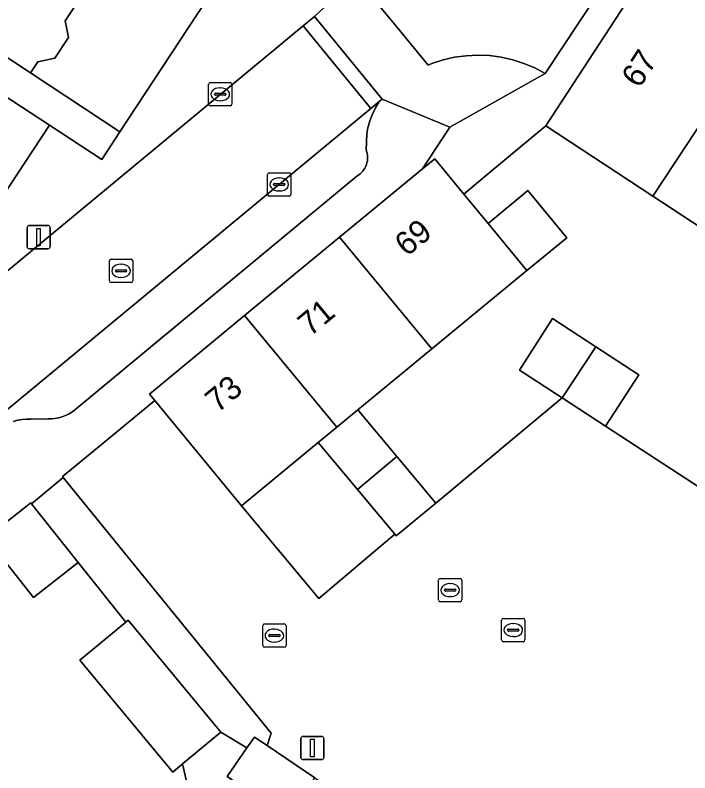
# Model space of a CAD drawing. Extents: x 159279 to 160377, y 384531 to 385888.
# Drawn here: x 159530.52 to 159559.43, y 385108.51 to 385140.99 of the extents above; entities that cross this region are included whole.
import ezdxf

# ---------------------------------------------------------------- set-up
doc = ezdxf.new("R2010")
doc.units = 0
for name, color, linetype in [('IMGEO_Erf', 7, 'Continuous'), ('IMGEO_Hek', 7, 'Continuous'), ('IMGEO_Kolk', 7, 'Continuous'), ('IMGEO_Lichtmast', 7, 'Continuous'), ('IMGEO_Muur', 7, 'Continuous'), ('IMGEO_Pand', 7, 'Continuous'), ('IMGEO_Pand_nummerreeks', 7, 'Continuous'), ('IMGEO_Parkeervlak_open', 7, 'Continuous'), ('IMGEO_Rijbaan_lokaal_open', 7, 'Continuous'), ('IMGEO_Rioolput', 7, 'Continuous'), ('IMGEO_Voetpad_open', 7, 'Continuous')]:
    doc.layers.add(name, color=color, linetype=linetype)

msp = doc.modelspace()

# ---------------------------------------------------------------- linework, layer by layer
at = {"layer": 'IMGEO_Erf'}
for points in [[(159534.007, 385142.77), (159532.669, 385140.74), (159532.814, 385140.036), (159532.224, 385139.141), (159531.493, 385138.991), (159531.179, 385138.516), (159535.013, 385135.989), (159573.94, 385195.196)], [(159555.415, 385141.808), (159553.225, 385138.493), (159549.148, 385136.186), (159547.97, 385134.396), (159548.501, 385134.834), (159549.745, 385133.323), (159550.732, 385134.142), (159553.263, 385136.243), (159558.284, 385143.967)], [(159562.482, 385130.181), (159557.849, 385133.227), (159553.263, 385136.243), (159550.732, 385134.142), (159549.745, 385133.323), (159550.79, 385132.055), (159552.484, 385133.47), (159554.16, 385131.451), (159552.449, 385130.04), (159548.373, 385126.68), (159545.198, 385124.064), (159546.87, 385122.064), (159548.542, 385120.063), (159553.961, 385124.582), (159552.134, 385125.771), (159553.551, 385127.987), (159555.399, 385126.777), (159557.246, 385125.567), (159555.815, 385123.374), (159560.206, 385120.511)], [(159560.206, 385120.511), (159555.815, 385123.374), (159553.961, 385124.582), (159548.542, 385120.063), (159546.841, 385118.672), (159546.787, 385118.736), (159543.539, 385115.984), (159540.221, 385119.961), (159536.5, 385124.478), (159534.056, 385122.447), (159532.547, 385121.206), (159532.576, 385121.17), (159541.494, 385110.217), (159541.312, 385109.686), (159543.361, 385108.3), (159545.941, 385106.555), (159548.52, 385104.81), (159551.1, 385103.065), (159553.68, 385101.321), (159556.259, 385099.576), (159558.839, 385097.831), (159561.419, 385096.086)]]:
    msp.add_lwpolyline(points, dxfattribs=at)
for points in [[(159545.183, 385120.653), (159543.5, 385122.664), (159540.221, 385119.961), (159543.539, 385115.984), (159546.787, 385118.736)], [(159546.804, 385101.034), (159537.877, 385108.087), (159537.695, 385108.891), (159537.274, 385108.543), (159533.299, 385113.344), (159535.261, 385114.967), (159533.216, 385117.531), (159531.308, 385116.022), (159529.284, 385118.582), (159523.004, 385113.291), (159526.979, 385108.475), (159530.953, 385103.659), (159534.926, 385098.843), (159538.9, 385094.026), (159542.874, 385089.21), (159546.848, 385084.394), (159550.822, 385079.578), (159554.796, 385074.761), (159558.769, 385069.945), (159562.743, 385065.129), (159566.717, 385060.312), (159570.691, 385055.496), (159580.752, 385063.798), (159587.133, 385072.965)]]:
    msp.add_lwpolyline(points, close=True, dxfattribs=at)
at = {"layer": 'IMGEO_Hek'}
for points in [[(159548.542, 385120.063), (159553.961, 385124.582)], [(159555.815, 385123.374), (159560.206, 385120.511)], [(159532.576, 385121.17), (159541.494, 385110.217), (159541.312, 385109.686)], [(159540.221, 385119.961), (159543.539, 385115.984), (159546.787, 385118.736)]]:
    msp.add_lwpolyline(points, dxfattribs=at)
at = {"layer": 'IMGEO_Kolk'}
for p, q in [((159538.81, 385137.171), (159538.81, 385138.023)), ((159538.885, 385138.097), (159539.737, 385138.097)), ((159539.811, 385138.023), (159539.811, 385137.171)), ((159539.298, 385137.877), (159539.323, 385137.877)), ((159539.069, 385137.591), (159539.069, 385137.603)), ((159539.507, 385137.554), (159539.109, 385137.554)), ((159539.112, 385137.64), (159539.51, 385137.64)), ((159539.553, 385137.603), (159539.553, 385137.591)), ((159539.737, 385137.097), (159538.885, 385137.097)), ((159539.321, 385137.317), (159539.296, 385137.317)), ((159541.336, 385133.309), (159541.336, 385134.161)), ((159541.411, 385134.235), (159542.263, 385134.235)), ((159542.337, 385134.161), (159542.337, 385133.309)), ((159541.824, 385134.015), (159541.849, 385134.015)), ((159541.595, 385133.729), (159541.595, 385133.741)), ((159542.033, 385133.692), (159541.635, 385133.692)), ((159541.638, 385133.778), (159542.036, 385133.778)), ((159542.079, 385133.741), (159542.079, 385133.729)), ((159542.263, 385133.235), (159541.411, 385133.235)), ((159541.847, 385133.455), (159541.822, 385133.455)), ((159541.127, 385113.965), (159541.127, 385114.817)), ((159541.202, 385114.891), (159542.054, 385114.891)), ((159541.615, 385114.671), (159541.64, 385114.671)), ((159542.128, 385114.817), (159542.128, 385113.965)), ((159541.386, 385114.385), (159541.386, 385114.397)), ((159541.824, 385114.348), (159541.426, 385114.348)), ((159541.429, 385114.434), (159541.827, 385114.434)), ((159541.87, 385114.397), (159541.87, 385114.385)), ((159541.638, 385114.111), (159541.613, 385114.111)), ((159542.054, 385113.891), (159541.202, 385113.891))]:
    msp.add_line(p, q, dxfattribs=at)
for points in [[(159538.81, 385137.171), (159538.81, 385138.023)], [(159538.885, 385138.097), (159539.737, 385138.097)], [(159539.811, 385138.023), (159539.811, 385137.171)], [(159539.737, 385137.097), (159538.885, 385137.097)], [(159541.336, 385133.309), (159541.336, 385134.161)], [(159541.411, 385134.235), (159542.263, 385134.235)], [(159542.337, 385134.161), (159542.337, 385133.309)], [(159542.263, 385133.235), (159541.411, 385133.235)], [(159541.127, 385113.965), (159541.127, 385114.817)], [(159541.202, 385114.891), (159542.054, 385114.891)], [(159542.128, 385114.817), (159542.128, 385113.965)], [(159542.054, 385113.891), (159541.202, 385113.891)]]:
    msp.add_lwpolyline(points, dxfattribs=at)
for centre, radius, start, end in [((159538.887, 385138.021), 0.0765, 91.552, 178.448), ((159538.887, 385138.021), 0.0765, 91.552, 178.448), ((159539.735, 385138.021), 0.0765, 1.552, 88.448), ((159539.735, 385138.021), 0.0765, 1.552, 88.448), ((159539.109, 385137.6), 0.0403, 85.8775, 175.7526), ((159539.106, 385137.59), 0.0366, 178.938, 274.7102), ((159539.51, 385137.597), 0.043, 264.8664, 352.4533), ((159539.514, 385137.602), 0.0386, 1.7309, 96.639), ((159538.887, 385137.173), 0.0765, 181.552, 268.448), ((159538.887, 385137.173), 0.0765, 181.552, 268.448), ((159539.735, 385137.173), 0.0765, 271.552, 358.448), ((159539.735, 385137.173), 0.0765, 271.552, 358.448), ((159541.413, 385134.159), 0.0765, 91.552, 178.448), ((159541.413, 385134.159), 0.0765, 91.552, 178.448), ((159542.261, 385134.159), 0.0765, 1.552, 88.448), ((159542.261, 385134.159), 0.0765, 1.552, 88.448), ((159541.635, 385133.738), 0.0403, 85.8775, 175.7526), ((159541.632, 385133.728), 0.0366, 178.938, 274.7102), ((159542.036, 385133.735), 0.043, 264.8664, 352.4533), ((159542.04, 385133.74), 0.0386, 1.7309, 96.639), ((159541.413, 385133.311), 0.0765, 181.552, 268.448), ((159541.413, 385133.311), 0.0765, 181.552, 268.448), ((159542.261, 385133.311), 0.0765, 271.552, 358.448), ((159542.261, 385133.311), 0.0765, 271.552, 358.448), ((159541.204, 385114.815), 0.0765, 91.552, 178.448), ((159541.204, 385114.815), 0.0765, 91.552, 178.448), ((159542.052, 385114.815), 0.0765, 1.552, 88.448), ((159542.052, 385114.815), 0.0765, 1.552, 88.448), ((159541.426, 385114.394), 0.0403, 85.8775, 175.7526), ((159541.423, 385114.384), 0.0366, 178.938, 274.7102), ((159541.827, 385114.391), 0.043, 264.8664, 352.4533), ((159541.831, 385114.396), 0.0386, 1.7309, 96.639), ((159541.204, 385113.967), 0.0765, 181.552, 268.448), ((159541.204, 385113.967), 0.0765, 181.552, 268.448), ((159542.052, 385113.967), 0.0765, 271.552, 358.448), ((159542.052, 385113.967), 0.0765, 271.552, 358.448)]:
    msp.add_arc(centre, radius, start, end, dxfattribs=at)
for centre, major_axis, ratio, start_param, end_param in [((159539.297, 385137.597), (-0.387, 0.002), 0.722429, 4.712389, 7.853982), ((159539.322, 385137.597), (-0.39, 0.002), 0.717154, 1.570796, 4.712389), ((159541.823, 385133.735), (-0.387, 0.002), 0.722429, 4.712389, 7.853982), ((159541.848, 385133.735), (-0.39, 0.002), 0.717154, 1.570796, 4.712389), ((159541.614, 385114.391), (-0.387, 0.002), 0.722429, 4.712389, 7.853982), ((159541.639, 385114.391), (-0.39, 0.002), 0.717154, 1.570796, 4.712389)]:
    msp.add_ellipse(centre, major_axis=major_axis, ratio=ratio, start_param=start_param, end_param=end_param, dxfattribs=at)
at = {"layer": 'IMGEO_Lichtmast'}
for p, q in [((159531.03, 385131.074), (159531.03, 385131.874)), ((159531.03, 385131.874), (159531.03, 385131.074)), ((159531.13, 385131.974), (159531.92, 385131.974)), ((159531.92, 385131.974), (159531.13, 385131.974)), ((159532.02, 385131.874), (159532.02, 385131.074)), ((159532.02, 385131.074), (159532.02, 385131.874)), ((159531.92, 385130.974), (159531.13, 385130.974)), ((159531.13, 385130.974), (159531.92, 385130.974)), ((159542.759, 385109.174), (159542.759, 385109.974)), ((159542.759, 385109.974), (159542.759, 385109.174)), ((159542.859, 385110.074), (159543.649, 385110.074)), ((159543.649, 385110.074), (159542.859, 385110.074)), ((159543.749, 385109.974), (159543.749, 385109.174)), ((159543.749, 385109.174), (159543.749, 385109.974)), ((159543.649, 385109.074), (159542.859, 385109.074)), ((159542.859, 385109.074), (159543.649, 385109.074))]:
    msp.add_line(p, q, dxfattribs=at)
for points in [[(159531.45, 385131.849), (159531.6, 385131.849), (159531.6, 385131.099), (159531.45, 385131.099), (159531.45, 385131.849)], [(159543.179, 385109.949), (159543.329, 385109.949), (159543.329, 385109.199), (159543.179, 385109.199), (159543.179, 385109.949)]]:
    msp.add_lwpolyline(points, dxfattribs=at)
for centre, start, end in [((159531.13, 385131.874), 90, 180), ((159531.13, 385131.874), 90, 180), ((159531.92, 385131.874), 0, 90), ((159531.92, 385131.874), 360, 90), ((159531.13, 385131.074), 180, 270), ((159531.13, 385131.074), 180, 270), ((159531.92, 385131.074), 270, 0), ((159531.92, 385131.074), 270, 0), ((159542.859, 385109.974), 90, 180), ((159542.859, 385109.974), 90, 180), ((159543.649, 385109.974), 0, 90), ((159543.649, 385109.974), 360, 90), ((159542.859, 385109.174), 180, 270), ((159542.859, 385109.174), 180, 270), ((159543.649, 385109.174), 270, 0), ((159543.649, 385109.174), 270, 0)]:
    msp.add_arc(centre, 0.1, start, end, dxfattribs=at)
at = {"layer": 'IMGEO_Muur'}
msp.add_lwpolyline([(159553.263, 385136.243), (159550.732, 385134.142)], dxfattribs=at)
at = {"layer": 'IMGEO_Pand'}
for points in [[(159524.65, 385149.024), (159523.224, 385146.86), (159526.155, 385144.928), (159524.73, 385142.766), (159527.004, 385141.267), (159531.179, 385138.516), (159531.493, 385138.991), (159532.224, 385139.141), (159532.814, 385140.036), (159532.669, 385140.74), (159534.007, 385142.77)], [(159562.915, 385140.917), (159558.284, 385143.967), (159553.263, 385136.243), (159557.849, 385133.227)], [(159567.545, 385137.866), (159562.915, 385140.917), (159557.849, 385133.227), (159562.482, 385130.181)], [(159531.987, 385136.276), (159529.966, 385137.607), (159529.833, 385137.405), (159526.53, 385132.394), (159528.55, 385131.062)], [(159550.79, 385132.055), (159549.745, 385133.323), (159548.501, 385134.834), (159547.97, 385134.396), (159544.424, 385131.471), (159548.373, 385126.68), (159552.449, 385130.04)], [(159550.79, 385132.055), (159552.449, 385130.04), (159554.16, 385131.451), (159552.484, 385133.47)], [(159544.424, 385131.471), (159540.35, 385128.109), (159544.297, 385123.321), (159545.198, 385124.064), (159548.373, 385126.68)], [(159540.35, 385128.109), (159536.277, 385124.749), (159536.5, 385124.478), (159540.221, 385119.961), (159543.5, 385122.664), (159544.297, 385123.321)], [(159555.399, 385126.777), (159553.551, 385127.987), (159552.134, 385125.771), (159553.961, 385124.582)], [(159557.246, 385125.567), (159555.399, 385126.777), (159553.961, 385124.582), (159555.815, 385123.374)], [(159545.198, 385124.064), (159544.297, 385123.321), (159543.5, 385122.664), (159545.183, 385120.653), (159546.87, 385122.064)], [(159546.87, 385122.064), (159545.183, 385120.653), (159546.787, 385118.736), (159546.841, 385118.672), (159548.542, 385120.063)], [(159531.227, 385120.046), (159531.192, 385120.091), (159529.284, 385118.582), (159531.308, 385116.022), (159533.216, 385117.531)], [(159535.261, 385114.967), (159533.299, 385113.344), (159537.274, 385108.543), (159537.695, 385108.891), (159539.339, 385110.253), (159535.364, 385115.053)], [(159541.312, 385109.686), (159540.781, 385110.045), (159540.454, 385109.575), (159539.607, 385108.358), (159542.162, 385106.579), (159543.361, 385108.3)]]:
    msp.add_lwpolyline(points, close=True, dxfattribs=at)
at = {"layer": 'IMGEO_Parkeervlak_open'}
msp.add_lwpolyline([(159530.445, 385123.572), (159530.628, 385123.623), (159530.816, 385123.657), (159531.005, 385123.675), (159531.196, 385123.675), (159531.919, 385123.679), (159532.074, 385123.68), (159532.228, 385123.696), (159532.38, 385123.725), (159532.529, 385123.767), (159532.673, 385123.823), (159532.812, 385123.891), (159532.944, 385123.971), (159533.069, 385124.063), (159545.166, 385134.089), (159545.235, 385134.134), (159545.3, 385134.184), (159545.36, 385134.241), (159545.415, 385134.302), (159545.464, 385134.368), (159545.506, 385134.438), (159545.543, 385134.512), (159545.573, 385134.589), (159545.595, 385134.668), (159545.611, 385134.749), (159545.619, 385134.831), (159545.62, 385134.913), (159545.614, 385134.995), (159545.6, 385135.076), (159545.58, 385135.156), (159545.566, 385135.196), (159545.587, 385135.907), (159545.635, 385136.156), (159545.719, 385136.454), (159545.829, 385136.744), (159545.964, 385137.022), (159546.124, 385137.288), (159545.763, 385136.989), (159512.759, 385109.646)], dxfattribs=at)
at = {"layer": 'IMGEO_Rijbaan_lokaal_open'}
msp.add_lwpolyline([(159545.121, 385142.605), (159546.712, 385140.681), (159548.224, 385138.852), (159548.381, 385138.914), (159548.859, 385139.07), (159549.349, 385139.183), (159549.847, 385139.252), (159550.349, 385139.275), (159550.851, 385139.254), (159551.349, 385139.188), (159551.84, 385139.078), (159552.318, 385138.925), (159552.781, 385138.729), (159553.225, 385138.493), (159555.415, 385141.808)], dxfattribs=at)
for points in [[(159542.862, 385140.537), (159545.763, 385136.989), (159546.124, 385137.288), (159546.248, 385137.391), (159544.838, 385139.116), (159543.347, 385140.939)], [(159508.785, 385112.295), (159511.649, 385108.789), (159512.614, 385109.587), (159512.759, 385109.646), (159545.763, 385136.989), (159542.862, 385140.537), (159529.162, 385129.185), (159526.239, 385126.771), (159513.826, 385116.492), (159511.351, 385114.434)]]:
    msp.add_lwpolyline(points, close=True, dxfattribs=at)
at = {"layer": 'IMGEO_Rioolput'}
for p, q in [((159534.56, 385129.603), (159534.56, 385130.455)), ((159534.635, 385130.529), (159535.487, 385130.529)), ((159535.048, 385130.309), (159535.073, 385130.309)), ((159535.561, 385130.455), (159535.561, 385129.603)), ((159534.819, 385130.023), (159534.819, 385130.035)), ((159535.257, 385129.986), (159534.859, 385129.986)), ((159534.862, 385130.072), (159535.26, 385130.072)), ((159535.303, 385130.035), (159535.303, 385130.023)), ((159535.071, 385129.749), (159535.046, 385129.749)), ((159535.487, 385129.529), (159534.635, 385129.529)), ((159548.658, 385115.919), (159548.658, 385116.771)), ((159548.733, 385116.845), (159549.585, 385116.845)), ((159549.146, 385116.625), (159549.171, 385116.625)), ((159549.659, 385116.771), (159549.659, 385115.919)), ((159548.917, 385116.339), (159548.917, 385116.351)), ((159549.355, 385116.302), (159548.957, 385116.302)), ((159548.96, 385116.388), (159549.358, 385116.388)), ((159549.401, 385116.351), (159549.401, 385116.339)), ((159549.169, 385116.065), (159549.144, 385116.065)), ((159549.585, 385115.845), (159548.733, 385115.845)), ((159551.363, 385114.205), (159551.363, 385115.057)), ((159551.438, 385115.131), (159552.29, 385115.131)), ((159552.364, 385115.057), (159552.364, 385114.205)), ((159551.622, 385114.625), (159551.622, 385114.637)), ((159551.665, 385114.674), (159552.063, 385114.674)), ((159551.851, 385114.911), (159551.876, 385114.911)), ((159552.106, 385114.637), (159552.106, 385114.625)), ((159552.06, 385114.588), (159551.662, 385114.588)), ((159551.874, 385114.351), (159551.849, 385114.351)), ((159552.29, 385114.131), (159551.438, 385114.131))]:
    msp.add_line(p, q, dxfattribs=at)
for points in [[(159534.56, 385129.603), (159534.56, 385130.455)], [(159534.635, 385130.529), (159535.487, 385130.529)], [(159535.561, 385130.455), (159535.561, 385129.603)], [(159535.487, 385129.529), (159534.635, 385129.529)], [(159548.658, 385115.919), (159548.658, 385116.771)], [(159548.733, 385116.845), (159549.585, 385116.845)], [(159549.659, 385116.771), (159549.659, 385115.919)], [(159549.585, 385115.845), (159548.733, 385115.845)], [(159551.363, 385114.205), (159551.363, 385115.057)], [(159551.438, 385115.131), (159552.29, 385115.131)], [(159552.364, 385115.057), (159552.364, 385114.205)], [(159552.29, 385114.131), (159551.438, 385114.131)]]:
    msp.add_lwpolyline(points, dxfattribs=at)
for centre, radius, start, end in [((159534.637, 385130.453), 0.0765, 91.552, 178.448), ((159534.637, 385130.453), 0.0765, 91.552, 178.448), ((159535.485, 385130.453), 0.0765, 1.552, 88.448), ((159535.485, 385130.453), 0.0765, 1.552, 88.448), ((159534.859, 385130.032), 0.0403, 85.8775, 175.7526), ((159534.856, 385130.022), 0.0366, 178.938, 274.7102), ((159535.26, 385130.029), 0.043, 264.8664, 352.4533), ((159535.264, 385130.034), 0.0386, 1.7309, 96.639), ((159534.637, 385129.605), 0.0765, 181.552, 268.448), ((159534.637, 385129.605), 0.0765, 181.552, 268.448), ((159535.485, 385129.605), 0.0765, 271.552, 358.448), ((159535.485, 385129.605), 0.0765, 271.552, 358.448), ((159548.735, 385116.769), 0.0765, 91.552, 178.448), ((159548.735, 385116.769), 0.0765, 91.552, 178.448), ((159549.583, 385116.769), 0.0765, 1.552, 88.448), ((159549.583, 385116.769), 0.0765, 1.552, 88.448), ((159548.957, 385116.348), 0.0403, 85.8775, 175.7526), ((159548.954, 385116.338), 0.0366, 178.938, 274.7102), ((159549.358, 385116.345), 0.043, 264.8664, 352.4533), ((159549.362, 385116.35), 0.0386, 1.7309, 96.639), ((159548.735, 385115.921), 0.0765, 181.552, 268.448), ((159548.735, 385115.921), 0.0765, 181.552, 268.448), ((159549.583, 385115.921), 0.0765, 271.552, 358.448), ((159549.583, 385115.921), 0.0765, 271.552, 358.448), ((159551.44, 385115.055), 0.0765, 91.552, 178.448), ((159551.44, 385115.055), 0.0765, 91.552, 178.448), ((159552.288, 385115.055), 0.0765, 1.552, 88.448), ((159552.288, 385115.055), 0.0765, 1.552, 88.448), ((159551.662, 385114.634), 0.0403, 85.8775, 175.7526), ((159552.067, 385114.636), 0.0386, 1.7309, 96.639), ((159551.659, 385114.624), 0.0366, 178.938, 274.7102), ((159552.063, 385114.631), 0.043, 264.8664, 352.4533), ((159551.44, 385114.207), 0.0765, 181.552, 268.448), ((159551.44, 385114.207), 0.0765, 181.552, 268.448), ((159552.288, 385114.207), 0.0765, 271.552, 358.448), ((159552.288, 385114.207), 0.0765, 271.552, 358.448)]:
    msp.add_arc(centre, radius, start, end, dxfattribs=at)
for centre, major_axis, ratio, start_param, end_param in [((159535.047, 385130.029), (-0.387, 0.002), 0.722429, 4.712389, 7.853982), ((159535.072, 385130.029), (-0.39, 0.002), 0.717154, 1.570796, 4.712389), ((159549.145, 385116.345), (-0.387, 0.002), 0.722429, 4.712389, 7.853982), ((159549.17, 385116.345), (-0.39, 0.002), 0.717154, 1.570796, 4.712389), ((159551.85, 385114.631), (-0.387, 0.002), 0.722429, 4.712389, 7.853982), ((159551.875, 385114.631), (-0.39, 0.002), 0.717154, 1.570796, 4.712389)]:
    msp.add_ellipse(centre, major_axis=major_axis, ratio=ratio, start_param=start_param, end_param=end_param, dxfattribs=at)
at = {"layer": 'IMGEO_Voetpad_open'}
for points in [[(159573.94, 385195.196), (159535.013, 385135.989), (159534.234, 385134.804), (159531.987, 385136.276), (159528.55, 385131.062), (159513.409, 385118.571)], [(159509.932, 385118.983), (159504.55, 385114.528), (159507.347, 385111.146), (159507.439, 385111.212), (159507.575, 385111.323), (159508.785, 385112.295), (159511.351, 385114.434), (159513.826, 385116.492), (159526.239, 385126.771), (159525.927, 385127.153), (159528.846, 385129.572), (159529.162, 385129.185), (159542.862, 385140.537), (159543.347, 385140.939), (159545.121, 385142.605), (159551.035, 385148.782), (159552.467, 385150.704), (159552.537, 385150.916), (159552.587, 385151.134), (159552.618, 385151.356), (159552.629, 385151.579)], [(159522.626, 385142.217), (159525.192, 385140.502), (159529.273, 385137.774), (159529.833, 385137.405), (159529.966, 385137.607), (159531.987, 385136.276), (159534.234, 385134.804), (159535.013, 385135.989), (159531.179, 385138.516), (159527.004, 385141.267)], [(159529.284, 385118.582), (159531.192, 385120.091), (159531.227, 385120.046), (159532.576, 385121.17), (159532.547, 385121.206), (159534.056, 385122.447), (159536.5, 385124.478), (159536.277, 385124.749), (159540.35, 385128.109), (159544.424, 385131.471), (159547.97, 385134.396), (159549.148, 385136.186), (159546.248, 385137.391), (159546.124, 385137.288), (159545.964, 385137.022), (159545.829, 385136.744), (159545.719, 385136.454), (159545.635, 385136.156), (159545.587, 385135.907), (159545.566, 385135.196), (159545.58, 385135.156), (159545.6, 385135.076), (159545.614, 385134.995), (159545.62, 385134.913), (159545.619, 385134.831), (159545.611, 385134.749), (159545.595, 385134.668), (159545.573, 385134.589), (159545.543, 385134.512), (159545.506, 385134.438), (159545.464, 385134.368), (159545.415, 385134.302), (159545.36, 385134.241), (159545.3, 385134.184), (159545.235, 385134.134), (159545.166, 385134.089), (159533.069, 385124.063), (159532.944, 385123.971), (159532.812, 385123.891), (159532.673, 385123.823), (159532.529, 385123.767), (159532.38, 385123.725), (159532.228, 385123.696), (159532.074, 385123.68), (159531.919, 385123.679), (159531.196, 385123.675), (159531.005, 385123.675), (159530.816, 385123.657), (159530.628, 385123.623), (159530.445, 385123.572)], [(159560.051, 385094.122), (159557.495, 385095.901), (159554.94, 385097.681), (159552.384, 385099.461), (159549.829, 385101.24), (159547.273, 385103.02), (159544.718, 385104.799), (159542.162, 385106.579), (159539.607, 385108.358), (159540.454, 385109.575), (159539.339, 385110.253), (159537.695, 385108.891), (159537.877, 385108.087), (159546.804, 385101.034), (159587.133, 385072.965)]]:
    msp.add_lwpolyline(points, dxfattribs=at)
for points in [[(159553.225, 385138.493), (159552.781, 385138.729), (159552.318, 385138.925), (159551.84, 385139.078), (159551.349, 385139.188), (159550.851, 385139.254), (159550.349, 385139.275), (159549.847, 385139.252), (159549.349, 385139.183), (159548.859, 385139.07), (159548.381, 385138.914), (159548.224, 385138.852), (159546.712, 385140.681), (159545.121, 385142.605), (159543.347, 385140.939), (159544.838, 385139.116), (159546.248, 385137.391), (159549.148, 385136.186)], [(159532.576, 385121.17), (159531.227, 385120.046), (159533.216, 385117.531), (159535.261, 385114.967), (159535.364, 385115.053), (159539.339, 385110.253), (159540.454, 385109.575), (159540.781, 385110.045), (159541.312, 385109.686), (159541.494, 385110.217)]]:
    msp.add_lwpolyline(points, close=True, dxfattribs=at)

# ---------------------------------------------------------------- texts
at = {"layer": 'IMGEO_Pand_nummerreeks'}
for s, rotation, p in [('67', 56.9749, (159557.269, 385137.819)), ('69', 39.5226, (159547.308, 385130.609)), ('71', 39.5226, (159543.159, 385127.186)), ('73', 39.5226, (159539.192, 385123.913))]:
    msp.add_text(s, height=1, rotation=rotation, dxfattribs=at).set_placement(p)

doc.saveas('drawing.dxf')
